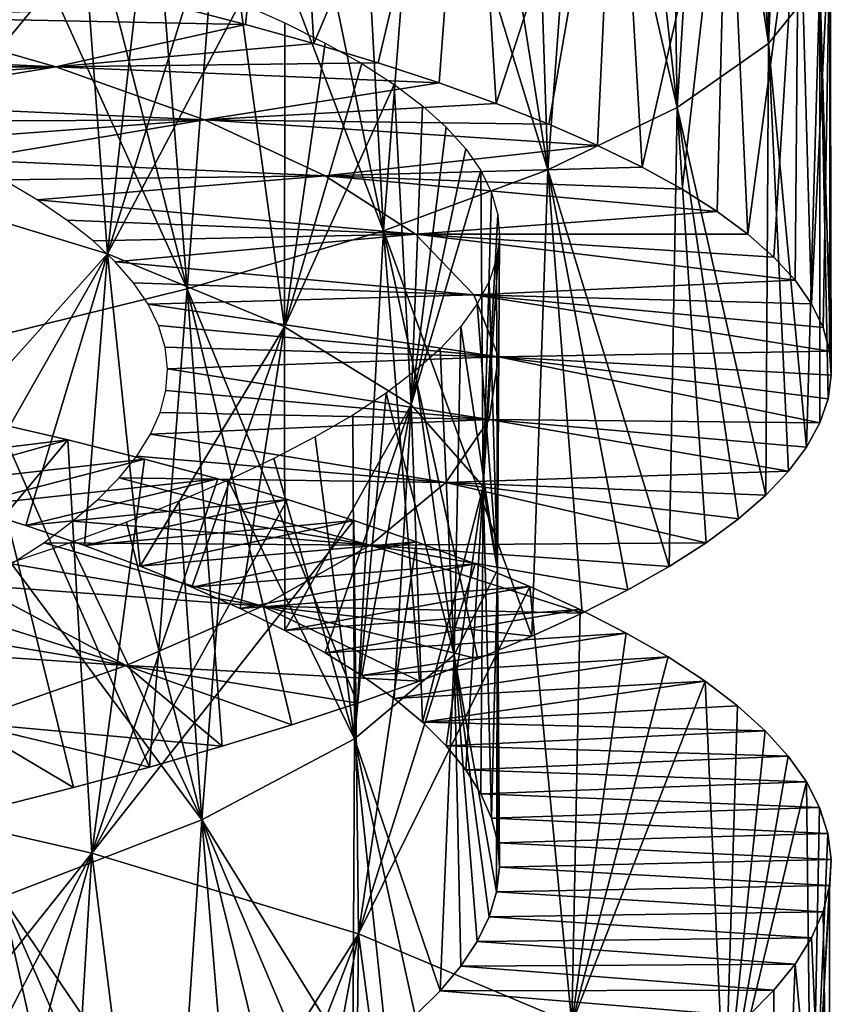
# Model space of a CAD drawing. Header units: millimetres. Extents: x -161 to 161, y -94 to 1149.
# Tile 846 of 1056: x 48.57 to 51.5, y 436.66 to 440.22. Entities that reach past the tile are written whole.
import ezdxf

# ---------------------------------------------------------------- set-up
doc = ezdxf.new("R2010")
doc.units = ezdxf.units.MM
doc.header["$LTSCALE"] = 81.481481
for name, color, linetype in [('72', 7, 'CONTINUOUS'), ('73', 7, 'CONTINUOUS'), ('82', 7, 'CONTINUOUS'), ('85', 7, 'CONTINUOUS'), ('87', 7, 'CONTINUOUS')]:
    doc.layers.add(name, color=color, linetype=linetype)

msp = doc.modelspace()

# ---------------------------------------------------------------- linework, layer by layer
at = {"layer": '72', "color": 7, "linetype": 'CONTINUOUS', "true_color": 0xaaaaaa}
for points in [[(48.4527, 438.7647, -6.5571), (47.8834, 438.5936, -5.5046), (48.74, 438.6976, -6.3574), (48.4527, 438.7647, -6.5571)], [(47.8834, 438.5936, -5.5046), (48.1284, 438.5273, -5.3265), (48.74, 438.6976, -6.3574), (47.8834, 438.5936, -5.5046)], [(48.74, 438.6976, -6.3574), (48.1284, 438.5273, -5.3265), (49.0165, 438.6283, -6.1436), (48.74, 438.6976, -6.3574)], [(48.1284, 438.5273, -5.3265), (48.3634, 438.4589, -5.1357), (49.0165, 438.6283, -6.1436), (48.1284, 438.5273, -5.3265)], [(49.0165, 438.6283, -6.1436), (48.3634, 438.4589, -5.1357), (49.2815, 438.5567, -5.9163), (49.0165, 438.6283, -6.1436)], [(48.3634, 438.4589, -5.1357), (48.5876, 438.3884, -4.9327), (49.2815, 438.5567, -5.9163), (48.3634, 438.4589, -5.1357)], [(49.2815, 438.5567, -5.9163), (48.5876, 438.3884, -4.9327), (49.5341, 438.483, -5.676), (49.2815, 438.5567, -5.9163)], [(48.5876, 438.3884, -4.9327), (48.8002, 438.316, -4.7182), (49.5341, 438.483, -5.676), (48.5876, 438.3884, -4.9327)], [(49.5341, 438.483, -5.676), (48.8002, 438.316, -4.7182), (49.7737, 438.4071, -5.4233), (49.5341, 438.483, -5.676)], [(48.8002, 438.316, -4.7182), (49.0007, 438.2417, -4.4927), (49.7737, 438.4071, -5.4233), (48.8002, 438.316, -4.7182)], [(49.7737, 438.4071, -5.4233), (49.0007, 438.2417, -4.4927), (49.9998, 438.3292, -5.1589), (49.7737, 438.4071, -5.4233)], [(49.0007, 438.2417, -4.4927), (49.1884, 438.1657, -4.2573), (49.9998, 438.3292, -5.1589), (49.0007, 438.2417, -4.4927)], [(49.9998, 438.3292, -5.1589), (49.1884, 438.1657, -4.2573), (50.2118, 438.2495, -4.8837), (49.9998, 438.3292, -5.1589)], [(49.1884, 438.1657, -4.2573), (49.3629, 438.0881, -4.0125), (50.2118, 438.2495, -4.8837), (49.1884, 438.1657, -4.2573)], [(50.2118, 438.2495, -4.8837), (49.3629, 438.0881, -4.0125), (50.4093, 438.1679, -4.5983), (50.2118, 438.2495, -4.8837)], [(49.3629, 438.0881, -4.0125), (49.5238, 438.0089, -3.7591), (50.4093, 438.1679, -4.5983), (49.3629, 438.0881, -4.0125)], [(50.4093, 438.1679, -4.5983), (49.5238, 438.0089, -3.7591), (50.5918, 438.0846, -4.3035), (50.4093, 438.1679, -4.5983)], [(49.5238, 438.0089, -3.7591), (49.6705, 437.9282, -3.4978), (50.5918, 438.0846, -4.3035), (49.5238, 438.0089, -3.7591)], [(50.5918, 438.0846, -4.3035), (49.6705, 437.9282, -3.4978), (50.7586, 437.9997, -4.0001), (50.5918, 438.0846, -4.3035)], [(49.6705, 437.9282, -3.4978), (49.8027, 437.8461, -3.2292), (50.7586, 437.9997, -4.0001), (49.6705, 437.9282, -3.4978)], [(50.7586, 437.9997, -4.0001), (49.8027, 437.8461, -3.2292), (50.9094, 437.9133, -3.6888), (50.7586, 437.9997, -4.0001)], [(49.8027, 437.8461, -3.2292), (49.9199, 437.7627, -2.9539), (50.9094, 437.9133, -3.6888), (49.8027, 437.8461, -3.2292)], [(50.9094, 437.9133, -3.6888), (49.9199, 437.7627, -2.9539), (51.0435, 437.8254, -3.3705), (50.9094, 437.9133, -3.6888)], [(49.9199, 437.7627, -2.9539), (50.0218, 437.6781, -2.6728), (51.0435, 437.8254, -3.3705), (49.9199, 437.7627, -2.9539)], [(51.0435, 437.8254, -3.3705), (50.0218, 437.6781, -2.6728), (51.1608, 437.7363, -3.0459), (51.0435, 437.8254, -3.3705)], [(51.1608, 437.7363, -3.0459), (50.0218, 437.6781, -2.6728), (51.261, 437.6461, -2.7159), (51.1608, 437.7363, -3.0459)], [(50.0218, 437.6781, -2.6728), (50.108, 437.5924, -2.3868), (51.261, 437.6461, -2.7159), (50.0218, 437.6781, -2.6728)], [(51.261, 437.6461, -2.7159), (50.108, 437.5924, -2.3868), (51.344, 437.5547, -2.3814), (51.261, 437.6461, -2.7159)], [(50.108, 437.5924, -2.3868), (50.1785, 437.5058, -2.0969), (51.344, 437.5547, -2.3814), (50.108, 437.5924, -2.3868)], [(51.344, 437.5547, -2.3814), (50.1785, 437.5058, -2.0969), (51.4095, 437.4625, -2.0433), (51.344, 437.5547, -2.3814)], [(50.1785, 437.5058, -2.0969), (50.2331, 437.4184, -1.804), (51.4095, 437.4625, -2.0433), (50.1785, 437.5058, -2.0969)], [(51.4095, 437.4625, -2.0433), (50.2331, 437.4184, -1.804), (51.4574, 437.3695, -1.7024), (51.4095, 437.4625, -2.0433)], [(50.2331, 437.4184, -1.804), (50.2716, 437.3305, -1.509), (51.4574, 437.3695, -1.7024), (50.2331, 437.4184, -1.804)], [(51.4574, 437.3695, -1.7024), (50.2716, 437.3305, -1.509), (51.4875, 437.2759, -1.3597), (51.4574, 437.3695, -1.7024)], [(50.2716, 437.3305, -1.509), (50.2939, 437.242, -1.2126), (51.4875, 437.2759, -1.3597), (50.2716, 437.3305, -1.509)], [(51.4875, 437.2759, -1.3597), (50.2939, 437.242, -1.2126), (51.4997, 437.1817, -1.0161), (51.4875, 437.2759, -1.3597)], [(50.2939, 437.242, -1.2126), (50.2998, 437.1531, -0.9156), (51.4997, 437.1817, -1.0161), (50.2939, 437.242, -1.2126)], [(51.4997, 437.1817, -1.0161), (50.2998, 437.1531, -0.9156), (51.4938, 437.0872, -0.6725), (51.4997, 437.1817, -1.0161)], [(50.2998, 437.1531, -0.9156), (50.2894, 437.0639, -0.6187), (51.4938, 437.0872, -0.6725), (50.2998, 437.1531, -0.9156)], [(51.4938, 437.0872, -0.6725), (50.2894, 437.0639, -0.6187), (51.4699, 436.9925, -0.3298), (51.4938, 437.0872, -0.6725)], [(50.2894, 437.0639, -0.6187), (50.2625, 436.9744, -0.3227), (51.4699, 436.9925, -0.3298), (50.2894, 437.0639, -0.6187)], [(50.2625, 436.9744, -0.3227), (50.2196, 436.885, -0.0285), (51.4282, 436.8978, 0.0112), (50.2625, 436.9744, -0.3227)], [(51.4699, 436.9925, -0.3298), (50.2625, 436.9744, -0.3227), (51.4282, 436.8978, 0.0112), (51.4699, 436.9925, -0.3298)], [(51.4282, 436.8978, 0.0112), (50.2196, 436.885, -0.0285), (51.3688, 436.803, 0.3495), (51.4282, 436.8978, 0.0112)], [(50.2196, 436.885, -0.0285), (50.1606, 436.7956, 0.2629), (51.3688, 436.803, 0.3495), (50.2196, 436.885, -0.0285)], [(50.1606, 436.7956, 0.2629), (50.086, 436.7066, 0.5505), (51.292, 436.7085, 0.6844), (50.1606, 436.7956, 0.2629)], [(51.3688, 436.803, 0.3495), (50.1606, 436.7956, 0.2629), (51.292, 436.7085, 0.6844), (51.3688, 436.803, 0.3495)], [(50.086, 436.7066, 0.5505), (49.9958, 436.618, 0.8334), (51.1979, 436.6144, 1.0149), (50.086, 436.7066, 0.5505)], [(51.292, 436.7085, 0.6844), (50.086, 436.7066, 0.5505), (51.1979, 436.6144, 1.0149), (51.292, 436.7085, 0.6844)]]:
    msp.add_3dface(points, dxfattribs=at)
at = {"layer": '73', "color": 7, "linetype": 'CONTINUOUS', "true_color": 0xaaaaaa}
for points in [[(48.4527, 438.7647, -6.5571), (48.74, 438.6976, -6.3574), (47.7075, 437.4611, -7.2105), (48.4527, 438.7647, -6.5571)], [(47.7075, 437.4611, -7.2105), (48.74, 438.6976, -6.3574), (48.827, 437.2045, -6.5237), (47.7075, 437.4611, -7.2105)], [(48.74, 438.6976, -6.3574), (49.0165, 438.6283, -6.1436), (48.827, 437.2045, -6.5237), (48.74, 438.6976, -6.3574)], [(49.0165, 438.6283, -6.1436), (49.2815, 438.5567, -5.9163), (48.827, 437.2045, -6.5237), (49.0165, 438.6283, -6.1436)], [(49.2815, 438.5567, -5.9163), (49.5341, 438.483, -5.676), (48.827, 437.2045, -6.5237), (49.2815, 438.5567, -5.9163)], [(49.5341, 438.483, -5.676), (49.7737, 438.4071, -5.4233), (48.827, 437.2045, -6.5237), (49.5341, 438.483, -5.676)], [(48.827, 437.2045, -6.5237), (49.7737, 438.4071, -5.4233), (49.7901, 436.9121, -5.6419), (48.827, 437.2045, -6.5237)], [(49.7737, 438.4071, -5.4233), (49.9998, 438.3292, -5.1589), (49.7901, 436.9121, -5.6419), (49.7737, 438.4071, -5.4233)], [(49.9998, 438.3292, -5.1589), (50.2118, 438.2495, -4.8837), (49.7901, 436.9121, -5.6419), (49.9998, 438.3292, -5.1589)], [(50.2118, 438.2495, -4.8837), (50.4093, 438.1679, -4.5983), (49.7901, 436.9121, -5.6419), (50.2118, 438.2495, -4.8837)], [(49.7901, 436.9121, -5.6419), (50.4093, 438.1679, -4.5983), (50.5619, 436.5883, -4.5972), (49.7901, 436.9121, -5.6419)], [(50.4093, 438.1679, -4.5983), (50.5918, 438.0846, -4.3035), (50.5619, 436.5883, -4.5972), (50.4093, 438.1679, -4.5983)], [(50.5918, 438.0846, -4.3035), (50.7586, 437.9997, -4.0001), (50.5619, 436.5883, -4.5972), (50.5918, 438.0846, -4.3035)], [(50.7586, 437.9997, -4.0001), (50.9094, 437.9133, -3.6888), (50.5619, 436.5883, -4.5972), (50.7586, 437.9997, -4.0001)], [(50.9094, 437.9133, -3.6888), (51.0435, 437.8254, -3.3705), (50.5619, 436.5883, -4.5972), (50.9094, 437.9133, -3.6888)], [(50.5619, 436.5883, -4.5972), (51.0435, 437.8254, -3.3705), (51.1149, 436.239, -3.4293), (50.5619, 436.5883, -4.5972)], [(51.0435, 437.8254, -3.3705), (51.1608, 437.7363, -3.0459), (51.1149, 436.239, -3.4293), (51.0435, 437.8254, -3.3705)], [(51.1608, 437.7363, -3.0459), (51.261, 437.6461, -2.7159), (51.1149, 436.239, -3.4293), (51.1608, 437.7363, -3.0459)], [(51.261, 437.6461, -2.7159), (51.344, 437.5547, -2.3814), (51.1149, 436.239, -3.4293), (51.261, 437.6461, -2.7159)], [(51.344, 437.5547, -2.3814), (51.4095, 437.4625, -2.0433), (51.1149, 436.239, -3.4293), (51.344, 437.5547, -2.3814)], [(47.8487, 435.9776, -7.3953), (47.7075, 437.4611, -7.2105), (48.827, 437.2045, -6.5237), (47.8487, 435.9776, -7.3953)], [(51.1149, 436.239, -3.4293), (51.4095, 437.4625, -2.0433), (51.4284, 435.8709, -2.1806), (51.1149, 436.239, -3.4293)], [(51.4095, 437.4625, -2.0433), (51.4574, 437.3695, -1.7024), (51.4284, 435.8709, -2.1806), (51.4095, 437.4625, -2.0433)], [(51.4574, 437.3695, -1.7024), (51.4875, 437.2759, -1.3597), (51.4284, 435.8709, -2.1806), (51.4574, 437.3695, -1.7024)], [(51.4875, 437.2759, -1.3597), (51.4997, 437.1817, -1.0161), (51.4284, 435.8709, -2.1806), (51.4875, 437.2759, -1.3597)], [(48.1554, 435.9085, -7.2276), (47.8487, 435.9776, -7.3953), (48.827, 437.2045, -6.5237), (48.1554, 435.9085, -7.2276)], [(48.4527, 435.8364, -7.0451), (48.1554, 435.9085, -7.2276), (48.827, 437.2045, -6.5237), (48.4527, 435.8364, -7.0451)], [(48.74, 435.7614, -6.8482), (48.4527, 435.8364, -7.0451), (48.827, 437.2045, -6.5237), (48.74, 435.7614, -6.8482)], [(49.0165, 435.6835, -6.6374), (48.74, 435.7614, -6.8482), (48.827, 437.2045, -6.5237), (49.0165, 435.6835, -6.6374)], [(49.0165, 435.6835, -6.6374), (48.827, 437.2045, -6.5237), (49.7901, 436.9121, -5.6419), (49.0165, 435.6835, -6.6374)], [(51.4997, 437.1817, -1.0161), (51.4938, 437.0872, -0.6725), (51.4284, 435.8709, -2.1806), (51.4997, 437.1817, -1.0161)], [(51.4284, 435.8709, -2.1806), (51.4938, 437.0872, -0.6725), (51.492, 435.4917, -0.8977), (51.4284, 435.8709, -2.1806)], [(51.4938, 437.0872, -0.6725), (51.4699, 436.9925, -0.3298), (51.492, 435.4917, -0.8977), (51.4938, 437.0872, -0.6725)], [(51.4699, 436.9925, -0.3298), (51.4282, 436.8978, 0.0112), (51.492, 435.4917, -0.8977), (51.4699, 436.9925, -0.3298)], [(49.2815, 435.6029, -6.4132), (49.0165, 435.6835, -6.6374), (49.7901, 436.9121, -5.6419), (49.2815, 435.6029, -6.4132)], [(49.5341, 435.5196, -6.176), (49.2815, 435.6029, -6.4132), (49.7901, 436.9121, -5.6419), (49.5341, 435.5196, -6.176)], [(49.7737, 435.4337, -5.9266), (49.5341, 435.5196, -6.176), (49.7901, 436.9121, -5.6419), (49.7737, 435.4337, -5.9266)], [(49.9998, 435.3453, -5.6655), (49.7737, 435.4337, -5.9266), (49.7901, 436.9121, -5.6419), (49.9998, 435.3453, -5.6655)], [(49.9998, 435.3453, -5.6655), (49.7901, 436.9121, -5.6419), (50.5619, 436.5883, -4.5972), (49.9998, 435.3453, -5.6655)], [(51.4282, 436.8978, 0.0112), (51.3688, 436.803, 0.3495), (51.492, 435.4917, -0.8977), (51.4282, 436.8978, 0.0112)], [(51.3688, 436.803, 0.3495), (51.292, 436.7085, 0.6844), (51.3023, 435.1098, 0.3722), (51.3688, 436.803, 0.3495)], [(51.492, 435.4917, -0.8977), (51.3688, 436.803, 0.3495), (51.3023, 435.1098, 0.3722), (51.492, 435.4917, -0.8977)], [(51.292, 436.7085, 0.6844), (51.1979, 436.6144, 1.0149), (51.3023, 435.1098, 0.3722), (51.292, 436.7085, 0.6844)]]:
    msp.add_3dface(points, dxfattribs=at)
at = {"layer": '82', "color": 7, "linetype": 'CONTINUOUS', "true_color": 0xaaaaaa}
for points in [[(48.3634, 440.6155, -4.8492), (48.5876, 440.5509, -4.6444), (48.0852, 439.6134, -5.2095), (48.3634, 440.6155, -4.8492)], [(48.5876, 440.5509, -4.6444), (48.8002, 440.4847, -4.4278), (48.0852, 439.6134, -5.2095), (48.5876, 440.5509, -4.6444)], [(48.0852, 439.6134, -5.2095), (48.8002, 440.4847, -4.4278), (48.8832, 439.3706, -4.4744), (48.0852, 439.6134, -5.2095)], [(48.8002, 440.4847, -4.4278), (49.0007, 440.4169, -4.2003), (48.8832, 439.3706, -4.4744), (48.8002, 440.4847, -4.4278)], [(49.0007, 440.4169, -4.2003), (49.1884, 440.3477, -3.9627), (48.8832, 439.3706, -4.4744), (49.0007, 440.4169, -4.2003)], [(49.1884, 440.3477, -3.9627), (49.3629, 440.2771, -3.7159), (48.8832, 439.3706, -4.4744), (49.1884, 440.3477, -3.9627)], [(48.8832, 439.3706, -4.4744), (49.3629, 440.2771, -3.7159), (49.5227, 439.1065, -3.6036), (48.8832, 439.3706, -4.4744)], [(49.3629, 440.2771, -3.7159), (49.5238, 440.2053, -3.4603), (49.5227, 439.1065, -3.6036), (49.3629, 440.2771, -3.7159)], [(49.5238, 440.2053, -3.4603), (49.6705, 440.1321, -3.1968), (49.5227, 439.1065, -3.6036), (49.5238, 440.2053, -3.4603)], [(49.6705, 440.1321, -3.1968), (49.8027, 440.0578, -2.9259), (49.5227, 439.1065, -3.6036), (49.6705, 440.1321, -3.1968)], [(49.8027, 440.0578, -2.9259), (49.9199, 439.9823, -2.6483), (49.5227, 439.1065, -3.6036), (49.8027, 440.0578, -2.9259)], [(49.5227, 439.1065, -3.6036), (49.9199, 439.9823, -2.6483), (49.9809, 438.8248, -2.63), (49.5227, 439.1065, -3.6036)], [(49.9199, 439.9823, -2.6483), (50.0218, 439.9058, -2.3649), (49.9809, 438.8248, -2.63), (49.9199, 439.9823, -2.6483)], [(50.0218, 439.9058, -2.3649), (50.108, 439.8284, -2.0766), (49.9809, 438.8248, -2.63), (50.0218, 439.9058, -2.3649)], [(50.108, 439.8284, -2.0766), (50.1785, 439.7501, -1.7843), (49.9809, 438.8248, -2.63), (50.108, 439.8284, -2.0766)], [(50.1785, 439.7501, -1.7843), (50.2331, 439.6713, -1.489), (49.9809, 438.8248, -2.63), (50.1785, 439.7501, -1.7843)], [(49.9809, 438.8248, -2.63), (50.2331, 439.6713, -1.489), (50.2407, 438.5298, -1.589), (49.9809, 438.8248, -2.63)], [(50.2331, 439.6713, -1.489), (50.2716, 439.5918, -1.1916), (50.2407, 438.5298, -1.589), (50.2331, 439.6713, -1.489)], [(48.1284, 438.5273, -5.3265), (48.0852, 439.6134, -5.2095), (48.8832, 439.3706, -4.4744), (48.1284, 438.5273, -5.3265)], [(50.2716, 439.5918, -1.1916), (50.2939, 439.5119, -0.8928), (50.2407, 438.5298, -1.589), (50.2716, 439.5918, -1.1916)], [(50.2939, 439.5119, -0.8928), (50.2998, 439.4316, -0.5934), (50.2407, 438.5298, -1.589), (50.2939, 439.5119, -0.8928)], [(50.2407, 438.5298, -1.589), (50.2998, 439.4316, -0.5934), (50.2934, 438.2266, -0.5195), (50.2407, 438.5298, -1.589)], [(50.2998, 439.4316, -0.5934), (50.2894, 439.3509, -0.294), (50.2934, 438.2266, -0.5195), (50.2998, 439.4316, -0.5934)], [(48.3634, 438.4589, -5.1357), (48.1284, 438.5273, -5.3265), (48.8832, 439.3706, -4.4744), (48.3634, 438.4589, -5.1357)], [(48.5876, 438.3884, -4.9327), (48.3634, 438.4589, -5.1357), (48.8832, 439.3706, -4.4744), (48.5876, 438.3884, -4.9327)], [(48.8002, 438.316, -4.7182), (48.5876, 438.3884, -4.9327), (48.8832, 439.3706, -4.4744), (48.8002, 438.316, -4.7182)], [(49.0007, 438.2417, -4.4927), (48.8002, 438.316, -4.7182), (48.8832, 439.3706, -4.4744), (49.0007, 438.2417, -4.4927)], [(49.0007, 438.2417, -4.4927), (48.8832, 439.3706, -4.4744), (49.5227, 439.1065, -3.6036), (49.0007, 438.2417, -4.4927)], [(50.2894, 439.3509, -0.294), (50.2625, 439.27, 0.0045), (50.2934, 438.2266, -0.5195), (50.2894, 439.3509, -0.294)], [(50.2625, 439.27, 0.0045), (50.2196, 439.1891, 0.3011), (50.2934, 438.2266, -0.5195), (50.2625, 439.27, 0.0045)], [(50.2196, 439.1891, 0.3011), (50.1606, 439.1081, 0.5949), (50.2934, 438.2266, -0.5195), (50.2196, 439.1891, 0.3011)], [(49.1884, 438.1657, -4.2573), (49.0007, 438.2417, -4.4927), (49.5227, 439.1065, -3.6036), (49.1884, 438.1657, -4.2573)], [(49.3629, 438.0881, -4.0125), (49.1884, 438.1657, -4.2573), (49.5227, 439.1065, -3.6036), (49.3629, 438.0881, -4.0125)], [(49.5238, 438.0089, -3.7591), (49.3629, 438.0881, -4.0125), (49.5227, 439.1065, -3.6036), (49.5238, 438.0089, -3.7591)], [(49.5238, 438.0089, -3.7591), (49.5227, 439.1065, -3.6036), (49.9809, 438.8248, -2.63), (49.5238, 438.0089, -3.7591)], [(50.1606, 439.1081, 0.5949), (50.086, 439.0274, 0.885), (50.1362, 437.9208, 0.5393), (50.1606, 439.1081, 0.5949)], [(50.2934, 438.2266, -0.5195), (50.1606, 439.1081, 0.5949), (50.1362, 437.9208, 0.5393), (50.2934, 438.2266, -0.5195)], [(50.086, 439.0274, 0.885), (49.9958, 438.947, 1.1703), (50.1362, 437.9208, 0.5393), (50.086, 439.0274, 0.885)], [(49.9958, 438.947, 1.1703), (49.8903, 438.8671, 1.4502), (50.1362, 437.9208, 0.5393), (49.9958, 438.947, 1.1703)], [(49.8903, 438.8671, 1.4502), (49.7696, 438.7876, 1.7239), (49.7758, 437.618, 1.5483), (49.8903, 438.8671, 1.4502)], [(50.1362, 437.9208, 0.5393), (49.8903, 438.8671, 1.4502), (49.7758, 437.618, 1.5483), (50.1362, 437.9208, 0.5393)], [(49.6705, 437.9282, -3.4978), (49.5238, 438.0089, -3.7591), (49.9809, 438.8248, -2.63), (49.6705, 437.9282, -3.4978)], [(49.8027, 437.8461, -3.2292), (49.6705, 437.9282, -3.4978), (49.9809, 438.8248, -2.63), (49.8027, 437.8461, -3.2292)], [(49.9199, 437.7627, -2.9539), (49.8027, 437.8461, -3.2292), (49.9809, 438.8248, -2.63), (49.9199, 437.7627, -2.9539)], [(50.0218, 437.6781, -2.6728), (49.9199, 437.7627, -2.9539), (49.9809, 438.8248, -2.63), (50.0218, 437.6781, -2.6728)], [(50.0218, 437.6781, -2.6728), (49.9809, 438.8248, -2.63), (50.2407, 438.5298, -1.589), (50.0218, 437.6781, -2.6728)], [(49.7696, 438.7876, 1.7239), (49.634, 438.7087, 1.9911), (49.7758, 437.618, 1.5483), (49.7696, 438.7876, 1.7239)], [(49.634, 438.7087, 1.9911), (49.4839, 438.6304, 2.2509), (49.7758, 437.618, 1.5483), (49.634, 438.7087, 1.9911)], [(49.4839, 438.6304, 2.2509), (49.3197, 438.5529, 2.5027), (49.7758, 437.618, 1.5483), (49.4839, 438.6304, 2.2509)], [(49.3197, 438.5529, 2.5027), (49.1421, 438.4763, 2.7455), (49.2242, 437.3242, 2.4702), (49.3197, 438.5529, 2.5027)], [(49.7758, 437.618, 1.5483), (49.3197, 438.5529, 2.5027), (49.2242, 437.3242, 2.4702), (49.7758, 437.618, 1.5483)], [(50.108, 437.5924, -2.3868), (50.0218, 437.6781, -2.6728), (50.2407, 438.5298, -1.589), (50.108, 437.5924, -2.3868)], [(50.1785, 437.5058, -2.0969), (50.108, 437.5924, -2.3868), (50.2407, 438.5298, -1.589), (50.1785, 437.5058, -2.0969)], [(50.2331, 437.4184, -1.804), (50.1785, 437.5058, -2.0969), (50.2407, 438.5298, -1.589), (50.2331, 437.4184, -1.804)], [(50.2716, 437.3305, -1.509), (50.2331, 437.4184, -1.804), (50.2407, 438.5298, -1.589), (50.2716, 437.3305, -1.509)], [(50.2716, 437.3305, -1.509), (50.2407, 438.5298, -1.589), (50.2934, 438.2266, -0.5195), (50.2716, 437.3305, -1.509)], [(49.1421, 438.4763, 2.7455), (48.9515, 438.4007, 2.9788), (49.2242, 437.3242, 2.4702), (49.1421, 438.4763, 2.7455)], [(48.9515, 438.4007, 2.9788), (48.7483, 438.3262, 3.2016), (49.2242, 437.3242, 2.4702), (48.9515, 438.4007, 2.9788)], [(48.7483, 438.3262, 3.2016), (48.5331, 438.253, 3.4134), (49.2242, 437.3242, 2.4702), (48.7483, 438.3262, 3.2016)], [(49.2242, 437.3242, 2.4702), (48.5331, 438.253, 3.4134), (48.5024, 437.0447, 3.2713), (49.2242, 437.3242, 2.4702)], [(50.2894, 437.0639, -0.6187), (50.2934, 438.2266, -0.5195), (50.1362, 437.9208, 0.5393), (50.2894, 437.0639, -0.6187)], [(50.2939, 437.242, -1.2126), (50.2716, 437.3305, -1.509), (50.2934, 438.2266, -0.5195), (50.2939, 437.242, -1.2126)], [(50.2894, 437.0639, -0.6187), (50.2998, 437.1531, -0.9156), (50.2934, 438.2266, -0.5195), (50.2894, 437.0639, -0.6187)], [(50.2998, 437.1531, -0.9156), (50.2939, 437.242, -1.2126), (50.2934, 438.2266, -0.5195), (50.2998, 437.1531, -0.9156)], [(50.086, 436.7066, 0.5505), (50.1362, 437.9208, 0.5393), (49.7758, 437.618, 1.5483), (50.086, 436.7066, 0.5505)], [(50.086, 436.7066, 0.5505), (50.1606, 436.7956, 0.2629), (50.1362, 437.9208, 0.5393), (50.086, 436.7066, 0.5505)], [(50.1606, 436.7956, 0.2629), (50.2196, 436.885, -0.0285), (50.1362, 437.9208, 0.5393), (50.1606, 436.7956, 0.2629)], [(50.2196, 436.885, -0.0285), (50.2625, 436.9744, -0.3227), (50.1362, 437.9208, 0.5393), (50.2196, 436.885, -0.0285)], [(50.2625, 436.9744, -0.3227), (50.2894, 437.0639, -0.6187), (50.1362, 437.9208, 0.5393), (50.2625, 436.9744, -0.3227)], [(49.7696, 436.4428, 1.3822), (49.7758, 437.618, 1.5483), (49.2242, 437.3242, 2.4702), (49.7696, 436.4428, 1.3822)], [(49.7696, 436.4428, 1.3822), (49.8903, 436.5301, 1.1108), (49.7758, 437.618, 1.5483), (49.7696, 436.4428, 1.3822)], [(49.8903, 436.5301, 1.1108), (49.9958, 436.618, 0.8334), (49.7758, 437.618, 1.5483), (49.8903, 436.5301, 1.1108)], [(49.9958, 436.618, 0.8334), (50.086, 436.7066, 0.5505), (49.7758, 437.618, 1.5483), (49.9958, 436.618, 0.8334)], [(49.1421, 436.1023, 2.3945), (49.2242, 437.3242, 2.4702), (48.5024, 437.0447, 3.2713), (49.1421, 436.1023, 2.3945)], [(49.1421, 436.1023, 2.3945), (49.3197, 436.1858, 2.1539), (49.2242, 437.3242, 2.4702), (49.1421, 436.1023, 2.3945)], [(49.3197, 436.1858, 2.1539), (49.4839, 436.2705, 1.9045), (49.2242, 437.3242, 2.4702), (49.3197, 436.1858, 2.1539)], [(49.4839, 436.2705, 1.9045), (49.634, 436.3562, 1.647), (49.2242, 437.3242, 2.4702), (49.4839, 436.2705, 1.9045)], [(49.634, 436.3562, 1.647), (49.7696, 436.4428, 1.3822), (49.2242, 437.3242, 2.4702), (49.634, 436.3562, 1.647)], [(48.5331, 435.8598, 3.0556), (48.7483, 435.9391, 2.846), (48.5024, 437.0447, 3.2713), (48.5331, 435.8598, 3.0556)], [(48.7483, 435.9391, 2.846), (48.9515, 436.02, 2.6254), (48.5024, 437.0447, 3.2713), (48.7483, 435.9391, 2.846)], [(48.9515, 436.02, 2.6254), (49.1421, 436.1023, 2.3945), (48.5024, 437.0447, 3.2713), (48.9515, 436.02, 2.6254)]]:
    msp.add_3dface(points, dxfattribs=at)
at = {"layer": '85', "color": 7, "linetype": 'CONTINUOUS', "true_color": 0xaaaaaa}
for points in [[(49.382, 440.1997, -5.5956), (48.07, 440.2253, -5.1431), (49.1228, 440.2666, -5.8288), (49.382, 440.1997, -5.5956)], [(48.07, 440.2253, -5.1431), (48.6963, 440.0462, -4.5941), (47.3329, 440.1086, -4.2035), (48.07, 440.2253, -5.1431)], [(48.6963, 440.0462, -4.5941), (48.07, 440.2253, -5.1431), (49.382, 440.1997, -5.5956), (48.6963, 440.0462, -4.5941)], [(49.6286, 440.1309, -5.3498), (48.6963, 440.0462, -4.5941), (49.382, 440.1997, -5.5956), (49.6286, 440.1309, -5.3498)], [(47.3329, 440.1086, -4.2035), (48.6963, 440.0462, -4.5941), (47.5327, 440.0457, -4.0448), (47.3329, 440.1086, -4.2035)], [(49.862, 440.0604, -5.0919), (48.6963, 440.0462, -4.5941), (49.6286, 440.1309, -5.3498), (49.862, 440.0604, -5.0919)], [(47.5327, 440.0457, -4.0448), (48.6963, 440.0462, -4.5941), (47.7225, 439.9813, -3.8754), (47.5327, 440.0457, -4.0448)], [(47.7225, 439.9813, -3.8754), (48.6963, 440.0462, -4.5941), (47.9019, 439.9154, -3.6958), (47.7225, 439.9813, -3.8754)], [(48.6963, 440.0462, -4.5941), (49.2332, 439.8548, -3.9608), (47.9019, 439.9154, -3.6958), (48.6963, 440.0462, -4.5941)], [(50.0819, 439.9881, -4.8227), (48.6963, 440.0462, -4.5941), (49.862, 440.0604, -5.0919), (50.0819, 439.9881, -4.8227)], [(49.2332, 439.8548, -3.9608), (48.6963, 440.0462, -4.5941), (50.0819, 439.9881, -4.8227), (49.2332, 439.8548, -3.9608)], [(50.2877, 439.9143, -4.5429), (49.2332, 439.8548, -3.9608), (50.0819, 439.9881, -4.8227), (50.2877, 439.9143, -4.5429)], [(47.9019, 439.9154, -3.6958), (49.2332, 439.8548, -3.9608), (48.0705, 439.8482, -3.5065), (47.9019, 439.9154, -3.6958)], [(50.479, 439.8388, -4.2532), (49.2332, 439.8548, -3.9608), (50.2877, 439.9143, -4.5429), (50.479, 439.8388, -4.2532)], [(48.0705, 439.8482, -3.5065), (49.2332, 439.8548, -3.9608), (48.2279, 439.7796, -3.3081), (48.0705, 439.8482, -3.5065)], [(48.2279, 439.7796, -3.3081), (49.2332, 439.8548, -3.9608), (48.3737, 439.7095, -3.101), (48.2279, 439.7796, -3.3081)], [(49.2332, 439.8548, -3.9608), (49.6701, 439.6525, -3.2576), (48.3737, 439.7095, -3.101), (49.2332, 439.8548, -3.9608)], [(49.6701, 439.6525, -3.2576), (49.2332, 439.8548, -3.9608), (50.6551, 439.7619, -3.9542), (49.6701, 439.6525, -3.2576)], [(50.6551, 439.7619, -3.9542), (49.2332, 439.8548, -3.9608), (50.479, 439.8388, -4.2532), (50.6551, 439.7619, -3.9542)], [(50.8157, 439.6835, -3.6469), (49.6701, 439.6525, -3.2576), (50.6551, 439.7619, -3.9542), (50.8157, 439.6835, -3.6469)], [(48.3737, 439.7095, -3.101), (49.6701, 439.6525, -3.2576), (48.5075, 439.6381, -2.8859), (48.3737, 439.7095, -3.101)], [(50.96, 439.6039, -3.332), (49.6701, 439.6525, -3.2576), (50.8157, 439.6835, -3.6469), (50.96, 439.6039, -3.332)], [(48.5075, 439.6381, -2.8859), (49.6701, 439.6525, -3.2576), (48.6287, 439.5655, -2.6636), (48.5075, 439.6381, -2.8859)], [(49.6701, 439.6525, -3.2576), (49.9971, 439.4409, -2.4995), (48.6287, 439.5655, -2.6636), (49.6701, 439.6525, -3.2576)], [(49.9971, 439.4409, -2.4995), (49.6701, 439.6525, -3.2576), (51.0877, 439.5231, -3.0104), (49.9971, 439.4409, -2.4995)], [(51.0877, 439.5231, -3.0104), (49.6701, 439.6525, -3.2576), (50.96, 439.6039, -3.332), (51.0877, 439.5231, -3.0104)], [(48.6287, 439.5655, -2.6636), (49.9971, 439.4409, -2.4995), (48.7366, 439.4919, -2.4349), (48.6287, 439.5655, -2.6636)], [(48.7366, 439.4919, -2.4349), (49.9971, 439.4409, -2.4995), (48.8309, 439.4173, -2.2008), (48.7366, 439.4919, -2.4349)], [(51.1985, 439.4412, -2.683), (49.9971, 439.4409, -2.4995), (51.0877, 439.5231, -3.0104), (51.1985, 439.4412, -2.683)], [(48.8309, 439.4173, -2.2008), (49.9971, 439.4409, -2.4995), (48.9112, 439.3418, -1.962), (48.8309, 439.4173, -2.2008)], [(49.9971, 439.4409, -2.4995), (50.2072, 439.2221, -1.7028), (48.9112, 439.3418, -1.962), (49.9971, 439.4409, -2.4995)], [(51.2923, 439.3584, -2.3505), (49.9971, 439.4409, -2.4995), (51.1985, 439.4412, -2.683), (51.2923, 439.3584, -2.3505)], [(50.2072, 439.2221, -1.7028), (49.9971, 439.4409, -2.4995), (51.3689, 439.2746, -2.0138), (50.2072, 439.2221, -1.7028)], [(51.3689, 439.2746, -2.0138), (49.9971, 439.4409, -2.4995), (51.2923, 439.3584, -2.3505), (51.3689, 439.2746, -2.0138)], [(48.9112, 439.3418, -1.962), (50.2072, 439.2221, -1.7028), (48.9775, 439.2656, -1.7194), (48.9112, 439.3418, -1.962)], [(48.9775, 439.2656, -1.7194), (50.2072, 439.2221, -1.7028), (49.0297, 439.1888, -1.4736), (48.9775, 439.2656, -1.7194)], [(51.4281, 439.19, -1.6737), (50.2072, 439.2221, -1.7028), (51.3689, 439.2746, -2.0138), (51.4281, 439.19, -1.6737)], [(50.2072, 439.2221, -1.7028), (50.2968, 438.998, -0.885), (49.0297, 439.1888, -1.4736), (50.2072, 439.2221, -1.7028)], [(50.2968, 438.998, -0.885), (50.2072, 439.2221, -1.7028), (51.4937, 439.0188, -0.9867), (50.2968, 438.998, -0.885)], [(51.4937, 439.0188, -0.9867), (50.2072, 439.2221, -1.7028), (51.4698, 439.1047, -1.331), (51.4937, 439.0188, -0.9867)], [(51.4698, 439.1047, -1.331), (50.2072, 439.2221, -1.7028), (51.4281, 439.19, -1.6737), (51.4698, 439.1047, -1.331)], [(49.0297, 439.1888, -1.4736), (50.2968, 438.998, -0.885), (49.0676, 439.1112, -1.2252), (49.0297, 439.1888, -1.4736)], [(49.0676, 439.1112, -1.2252), (50.2968, 438.998, -0.885), (49.0911, 439.0332, -0.9751), (49.0676, 439.1112, -1.2252)], [(49.0911, 439.0332, -0.9751), (50.2968, 438.998, -0.885), (49.0999, 438.9547, -0.7241), (49.0911, 439.0332, -0.9751)], [(50.2968, 438.998, -0.885), (50.2629, 438.771, -0.0638), (49.0999, 438.9547, -0.7241), (50.2968, 438.998, -0.885)], [(50.2629, 438.771, -0.0638), (50.2968, 438.998, -0.885), (51.4579, 438.759, 0.0464), (50.2629, 438.771, -0.0638)], [(51.4997, 438.9324, -0.6417), (50.2968, 438.998, -0.885), (51.4937, 439.0188, -0.9867), (51.4997, 438.9324, -0.6417)], [(51.4579, 438.759, 0.0464), (50.2968, 438.998, -0.885), (51.4878, 438.8458, -0.297), (51.4579, 438.759, 0.0464)], [(51.4878, 438.8458, -0.297), (50.2968, 438.998, -0.885), (51.4997, 438.9324, -0.6417), (51.4878, 438.8458, -0.297)], [(49.0999, 438.9547, -0.7241), (50.2629, 438.771, -0.0638), (49.094, 438.8759, -0.473), (49.0999, 438.9547, -0.7241)], [(49.094, 438.8759, -0.473), (50.2629, 438.771, -0.0638), (49.0734, 438.7969, -0.2229), (49.094, 438.8759, -0.473)], [(49.0734, 438.7969, -0.2229), (50.2629, 438.771, -0.0638), (49.0384, 438.718, 0.0255), (49.0734, 438.7969, -0.2229)], [(50.2629, 438.771, -0.0638), (50.1068, 438.5434, 0.7434), (49.0384, 438.718, 0.0255), (50.2629, 438.771, -0.0638)], [(50.1068, 438.5434, 0.7434), (50.2629, 438.771, -0.0638), (51.3455, 438.5853, 0.7261), (50.1068, 438.5434, 0.7434)], [(51.3455, 438.5853, 0.7261), (50.2629, 438.771, -0.0638), (51.4104, 438.6722, 0.3877), (51.3455, 438.5853, 0.7261)], [(51.4104, 438.6722, 0.3877), (50.2629, 438.771, -0.0638), (51.4579, 438.759, 0.0464), (51.4104, 438.6722, 0.3877)], [(49.0384, 438.718, 0.0255), (50.1068, 438.5434, 0.7434), (48.9891, 438.6391, 0.2714), (49.0384, 438.718, 0.0255)], [(48.9891, 438.6391, 0.2714), (50.1068, 438.5434, 0.7434), (48.9256, 438.5603, 0.514), (48.9891, 438.6391, 0.2714)], [(51.2632, 438.4987, 1.0609), (50.1068, 438.5434, 0.7434), (51.3455, 438.5853, 0.7261), (51.2632, 438.4987, 1.0609)], [(48.9256, 438.5603, 0.514), (49.8321, 438.3177, 1.5189), (48.8482, 438.4819, 0.7525), (48.9256, 438.5603, 0.514)], [(50.1068, 438.5434, 0.7434), (49.8321, 438.3177, 1.5189), (48.9256, 438.5603, 0.514), (50.1068, 438.5434, 0.7434)], [(49.8321, 438.3177, 1.5189), (50.1068, 438.5434, 0.7434), (51.0472, 438.3261, 1.7161), (49.8321, 438.3177, 1.5189)], [(51.0472, 438.3261, 1.7161), (50.1068, 438.5434, 0.7434), (51.1637, 438.4122, 1.3912), (51.0472, 438.3261, 1.7161)], [(51.1637, 438.4122, 1.3912), (50.1068, 438.5434, 0.7434), (51.2632, 438.4987, 1.0609), (51.1637, 438.4122, 1.3912)], [(48.8482, 438.4819, 0.7525), (49.8321, 438.3177, 1.5189), (48.7571, 438.4039, 0.9861), (48.8482, 438.4819, 0.7525)], [(48.7571, 438.4039, 0.9861), (49.8321, 438.3177, 1.5189), (48.6525, 438.3264, 1.2139), (48.7571, 438.4039, 0.9861)], [(48.6525, 438.3264, 1.2139), (49.4437, 438.0965, 2.2457), (48.5348, 438.2496, 1.4354), (48.6525, 438.3264, 1.2139)], [(49.8321, 438.3177, 1.5189), (49.4437, 438.0965, 2.2457), (48.6525, 438.3264, 1.2139), (49.8321, 438.3177, 1.5189)], [(49.4437, 438.0965, 2.2457), (49.8321, 438.3177, 1.5189), (50.5985, 438.0717, 2.6492), (49.4437, 438.0965, 2.2457)], [(50.9139, 438.2406, 2.0347), (49.8321, 438.3177, 1.5189), (51.0472, 438.3261, 1.7161), (50.9139, 438.2406, 2.0347)], [(50.5985, 438.0717, 2.6492), (49.8321, 438.3177, 1.5189), (50.7642, 438.1557, 2.346), (50.5985, 438.0717, 2.6492)], [(50.7642, 438.1557, 2.346), (49.8321, 438.3177, 1.5189), (50.9139, 438.2406, 2.0347), (50.7642, 438.1557, 2.346)], [(48.5348, 438.2496, 1.4354), (49.4437, 438.0965, 2.2457), (48.4043, 438.1734, 1.65), (48.5348, 438.2496, 1.4354)], [(48.4043, 438.1734, 1.65), (48.9507, 437.882, 2.9087), (48.2614, 438.098, 1.8573), (48.4043, 438.1734, 1.65)], [(49.4437, 438.0965, 2.2457), (48.9507, 437.882, 2.9087), (48.4043, 438.1734, 1.65), (49.4437, 438.0965, 2.2457)], [(48.2614, 438.098, 1.8573), (48.9507, 437.882, 2.9087), (48.1063, 438.0233, 2.0567), (48.2614, 438.098, 1.8573)], [(48.9507, 437.882, 2.9087), (49.4437, 438.0965, 2.2457), (50.0113, 437.8256, 3.503), (48.9507, 437.882, 2.9087)], [(50.0113, 437.8256, 3.503), (49.4437, 438.0965, 2.2457), (50.2217, 437.9066, 3.2284), (50.0113, 437.8256, 3.503)], [(50.2217, 437.9066, 3.2284), (49.4437, 438.0965, 2.2457), (50.4175, 437.9886, 2.9435), (50.2217, 437.9066, 3.2284)], [(50.4175, 437.9886, 2.9435), (49.4437, 438.0965, 2.2457), (50.5985, 438.0717, 2.6492), (50.4175, 437.9886, 2.9435)], [(48.1063, 438.0233, 2.0567), (48.9507, 437.882, 2.9087), (47.9395, 437.9496, 2.2473), (48.1063, 438.0233, 2.0567)], [(48.9507, 437.882, 2.9087), (48.3634, 437.6766, 3.4929), (47.9395, 437.9496, 2.2473), (48.9507, 437.882, 2.9087)], [(48.3634, 437.6766, 3.4929), (48.9507, 437.882, 2.9087), (49.2982, 437.5906, 4.2592), (48.3634, 437.6766, 3.4929)], [(49.2982, 437.5906, 4.2592), (48.9507, 437.882, 2.9087), (49.5491, 437.6675, 4.0192), (49.2982, 437.5906, 4.2592)], [(49.5491, 437.6675, 4.0192), (48.9507, 437.882, 2.9087), (49.787, 437.7459, 3.7669), (49.5491, 437.6675, 4.0192)], [(49.787, 437.7459, 3.7669), (48.9507, 437.882, 2.9087), (50.0113, 437.8256, 3.503), (49.787, 437.7459, 3.7669)], [(48.4752, 437.3698, 4.899), (48.3634, 437.6766, 3.4929), (48.7604, 437.4416, 4.6997), (48.4752, 437.3698, 4.899)], [(48.7604, 437.4416, 4.6997), (48.3634, 437.6766, 3.4929), (49.035, 437.5152, 4.4862), (48.7604, 437.4416, 4.6997)], [(49.035, 437.5152, 4.4862), (48.3634, 437.6766, 3.4929), (49.2982, 437.5906, 4.2592), (49.035, 437.5152, 4.4862)]]:
    msp.add_3dface(points, dxfattribs=at)
at = {"layer": '87', "color": 7, "linetype": 'CONTINUOUS', "true_color": 0xaaaaaa}
for points in [[(51.3474, 441.8242, 1.089), (51.2655, 441.7509, 1.4275), (51.2723, 440.1301, 1.2306), (51.3474, 441.8242, 1.089)], [(51.4579, 440.3619, 0.2454), (51.3474, 441.8242, 1.089), (51.2723, 440.1301, 1.2306), (51.4579, 440.3619, 0.2454)], [(51.2655, 441.7509, 1.4275), (51.1663, 441.6776, 1.7614), (51.2723, 440.1301, 1.2306), (51.2655, 441.7509, 1.4275)], [(51.1663, 441.6776, 1.7614), (51.0501, 441.6046, 2.09), (51.2723, 440.1301, 1.2306), (51.1663, 441.6776, 1.7614)], [(49.382, 440.1997, -5.5956), (49.1228, 440.2666, -5.8288), (49.5377, 441.6498, -5.2714), (49.382, 440.1997, -5.5956)], [(49.6286, 440.1309, -5.3498), (49.382, 440.1997, -5.5956), (49.5377, 441.6498, -5.2714), (49.6286, 440.1309, -5.3498)], [(49.6286, 440.1309, -5.3498), (49.5377, 441.6498, -5.2714), (50.1914, 441.4579, -4.5017), (49.6286, 440.1309, -5.3498)], [(51.0501, 441.6046, 2.09), (50.9171, 441.5318, 2.4122), (50.9429, 439.8998, 2.1778), (51.0501, 441.6046, 2.09)], [(51.2723, 440.1301, 1.2306), (51.0501, 441.6046, 2.09), (50.9429, 439.8998, 2.1778), (51.2723, 440.1301, 1.2306)], [(50.9171, 441.5318, 2.4122), (50.7676, 441.4593, 2.7271), (50.9429, 439.8998, 2.1778), (50.9171, 441.5318, 2.4122)], [(49.862, 440.0604, -5.0919), (49.6286, 440.1309, -5.3498), (50.1914, 441.4579, -4.5017), (49.862, 440.0604, -5.0919)], [(50.0819, 439.9881, -4.8227), (49.862, 440.0604, -5.0919), (50.1914, 441.4579, -4.5017), (50.0819, 439.9881, -4.8227)], [(50.2877, 439.9143, -4.5429), (50.0819, 439.9881, -4.8227), (50.1914, 441.4579, -4.5017), (50.2877, 439.9143, -4.5429)], [(50.2877, 439.9143, -4.5429), (50.1914, 441.4579, -4.5017), (50.7243, 441.2546, -3.6463), (50.2877, 439.9143, -4.5429)], [(50.7676, 441.4593, 2.7271), (50.6021, 441.3874, 3.0338), (50.9429, 439.8998, 2.1778), (50.7676, 441.4593, 2.7271)], [(50.6021, 441.3874, 3.0338), (50.4213, 441.3161, 3.3317), (50.4754, 439.6736, 3.0663), (50.6021, 441.3874, 3.0338)], [(50.9429, 439.8998, 2.1778), (50.6021, 441.3874, 3.0338), (50.4754, 439.6736, 3.0663), (50.9429, 439.8998, 2.1778)], [(50.4213, 441.3161, 3.3317), (50.2255, 441.2454, 3.6201), (50.4754, 439.6736, 3.0663), (50.4213, 441.3161, 3.3317)], [(50.2255, 441.2454, 3.6201), (50.0152, 441.1754, 3.8983), (50.4754, 439.6736, 3.0663), (50.2255, 441.2454, 3.6201)], [(50.479, 439.8388, -4.2532), (50.2877, 439.9143, -4.5429), (50.7243, 441.2546, -3.6463), (50.479, 439.8388, -4.2532)], [(50.6551, 439.7619, -3.9542), (50.479, 439.8388, -4.2532), (50.7243, 441.2546, -3.6463), (50.6551, 439.7619, -3.9542)], [(50.8157, 439.6835, -3.6469), (50.6551, 439.7619, -3.9542), (50.7243, 441.2546, -3.6463), (50.8157, 439.6835, -3.6469)], [(50.8157, 439.6835, -3.6469), (50.7243, 441.2546, -3.6463), (51.1243, 441.0412, -2.7235), (50.8157, 439.6835, -3.6469)], [(50.0152, 441.1754, 3.8983), (49.7908, 441.1062, 4.1656), (49.8809, 439.4539, 3.8775), (50.0152, 441.1754, 3.8983)], [(50.4754, 439.6736, 3.0663), (50.0152, 441.1754, 3.8983), (49.8809, 439.4539, 3.8775), (50.4754, 439.6736, 3.0663)], [(49.7908, 441.1062, 4.1656), (49.5529, 441.0379, 4.4213), (49.8809, 439.4539, 3.8775), (49.7908, 441.1062, 4.1656)], [(49.5529, 441.0379, 4.4213), (49.302, 440.9706, 4.6646), (49.8809, 439.4539, 3.8775), (49.5529, 441.0379, 4.4213)], [(50.96, 439.6039, -3.332), (50.8157, 439.6835, -3.6469), (51.1243, 441.0412, -2.7235), (50.96, 439.6039, -3.332)], [(51.0877, 439.5231, -3.0104), (50.96, 439.6039, -3.332), (51.1243, 441.0412, -2.7235), (51.0877, 439.5231, -3.0104)], [(51.1985, 439.4412, -2.683), (51.0877, 439.5231, -3.0104), (51.1243, 441.0412, -2.7235), (51.1985, 439.4412, -2.683)], [(51.1985, 439.4412, -2.683), (51.1243, 441.0412, -2.7235), (51.3828, 440.8199, -1.7531), (51.1985, 439.4412, -2.683)], [(49.302, 440.9706, 4.6646), (49.0388, 440.9043, 4.8948), (49.1717, 439.2435, 4.5933), (49.302, 440.9706, 4.6646)], [(49.8809, 439.4539, 3.8775), (49.302, 440.9706, 4.6646), (49.1717, 439.2435, 4.5933), (49.8809, 439.4539, 3.8775)], [(49.0388, 440.9043, 4.8948), (48.764, 440.8392, 5.1114), (49.1717, 439.2435, 4.5933), (49.0388, 440.9043, 4.8948)], [(48.764, 440.8392, 5.1114), (48.4787, 440.7754, 5.3138), (49.1717, 439.2435, 4.5933), (48.764, 440.8392, 5.1114)], [(51.2923, 439.3584, -2.3505), (51.1985, 439.4412, -2.683), (51.3828, 440.8199, -1.7531), (51.2923, 439.3584, -2.3505)], [(51.3689, 439.2746, -2.0138), (51.2923, 439.3584, -2.3505), (51.3828, 440.8199, -1.7531), (51.3689, 439.2746, -2.0138)], [(51.4281, 439.19, -1.6737), (51.3689, 439.2746, -2.0138), (51.3828, 440.8199, -1.7531), (51.4281, 439.19, -1.6737)], [(51.4281, 439.19, -1.6737), (51.3828, 440.8199, -1.7531), (51.4952, 440.5927, -0.7563), (51.4281, 439.19, -1.6737)], [(49.1717, 439.2435, 4.5933), (48.4787, 440.7754, 5.3138), (48.3626, 439.0444, 5.1981), (49.1717, 439.2435, 4.5933)], [(51.4698, 439.1047, -1.331), (51.4281, 439.19, -1.6737), (51.4952, 440.5927, -0.7563), (51.4698, 439.1047, -1.331)], [(51.4997, 438.9324, -0.6417), (51.4952, 440.5927, -0.7563), (51.4579, 440.3619, 0.2454), (51.4997, 438.9324, -0.6417)], [(51.4937, 439.0188, -0.9867), (51.4698, 439.1047, -1.331), (51.4952, 440.5927, -0.7563), (51.4937, 439.0188, -0.9867)], [(51.4997, 438.9324, -0.6417), (51.4937, 439.0188, -0.9867), (51.4952, 440.5927, -0.7563), (51.4997, 438.9324, -0.6417)], [(51.4104, 438.6722, 0.3877), (51.4579, 440.3619, 0.2454), (51.2723, 440.1301, 1.2306), (51.4104, 438.6722, 0.3877)], [(51.4104, 438.6722, 0.3877), (51.4579, 438.759, 0.0464), (51.4579, 440.3619, 0.2454), (51.4104, 438.6722, 0.3877)], [(51.4579, 438.759, 0.0464), (51.4878, 438.8458, -0.297), (51.4579, 440.3619, 0.2454), (51.4579, 438.759, 0.0464)], [(51.4878, 438.8458, -0.297), (51.4997, 438.9324, -0.6417), (51.4579, 440.3619, 0.2454), (51.4878, 438.8458, -0.297)], [(51.2632, 438.4987, 1.0609), (51.2723, 440.1301, 1.2306), (50.9429, 439.8998, 2.1778), (51.2632, 438.4987, 1.0609)], [(51.2632, 438.4987, 1.0609), (51.3455, 438.5853, 0.7261), (51.2723, 440.1301, 1.2306), (51.2632, 438.4987, 1.0609)], [(51.3455, 438.5853, 0.7261), (51.4104, 438.6722, 0.3877), (51.2723, 440.1301, 1.2306), (51.3455, 438.5853, 0.7261)], [(50.9139, 438.2406, 2.0347), (50.9429, 439.8998, 2.1778), (50.4754, 439.6736, 3.0663), (50.9139, 438.2406, 2.0347)], [(50.9139, 438.2406, 2.0347), (51.0472, 438.3261, 1.7161), (50.9429, 439.8998, 2.1778), (50.9139, 438.2406, 2.0347)], [(51.0472, 438.3261, 1.7161), (51.1637, 438.4122, 1.3912), (50.9429, 439.8998, 2.1778), (51.0472, 438.3261, 1.7161)], [(51.1637, 438.4122, 1.3912), (51.2632, 438.4987, 1.0609), (50.9429, 439.8998, 2.1778), (51.1637, 438.4122, 1.3912)], [(50.4175, 437.9886, 2.9435), (50.4754, 439.6736, 3.0663), (49.8809, 439.4539, 3.8775), (50.4175, 437.9886, 2.9435)], [(50.4175, 437.9886, 2.9435), (50.5985, 438.0717, 2.6492), (50.4754, 439.6736, 3.0663), (50.4175, 437.9886, 2.9435)], [(50.5985, 438.0717, 2.6492), (50.7642, 438.1557, 2.346), (50.4754, 439.6736, 3.0663), (50.5985, 438.0717, 2.6492)], [(50.7642, 438.1557, 2.346), (50.9139, 438.2406, 2.0347), (50.4754, 439.6736, 3.0663), (50.7642, 438.1557, 2.346)], [(49.787, 437.7459, 3.7669), (49.8809, 439.4539, 3.8775), (49.1717, 439.2435, 4.5933), (49.787, 437.7459, 3.7669)], [(49.787, 437.7459, 3.7669), (50.0113, 437.8256, 3.503), (49.8809, 439.4539, 3.8775), (49.787, 437.7459, 3.7669)], [(50.0113, 437.8256, 3.503), (50.2217, 437.9066, 3.2284), (49.8809, 439.4539, 3.8775), (50.0113, 437.8256, 3.503)], [(50.2217, 437.9066, 3.2284), (50.4175, 437.9886, 2.9435), (49.8809, 439.4539, 3.8775), (50.2217, 437.9066, 3.2284)], [(49.035, 437.5152, 4.4862), (49.1717, 439.2435, 4.5933), (48.3626, 439.0444, 5.1981), (49.035, 437.5152, 4.4862)], [(49.035, 437.5152, 4.4862), (49.2982, 437.5906, 4.2592), (49.1717, 439.2435, 4.5933), (49.035, 437.5152, 4.4862)], [(49.2982, 437.5906, 4.2592), (49.5491, 437.6675, 4.0192), (49.1717, 439.2435, 4.5933), (49.2982, 437.5906, 4.2592)], [(49.5491, 437.6675, 4.0192), (49.787, 437.7459, 3.7669), (49.1717, 439.2435, 4.5933), (49.5491, 437.6675, 4.0192)], [(48.4752, 437.3698, 4.899), (48.7604, 437.4416, 4.6997), (48.3626, 439.0444, 5.1981), (48.4752, 437.3698, 4.899)], [(48.7604, 437.4416, 4.6997), (49.035, 437.5152, 4.4862), (48.3626, 439.0444, 5.1981), (48.7604, 437.4416, 4.6997)]]:
    msp.add_3dface(points, dxfattribs=at)

doc.saveas('drawing.dxf')
